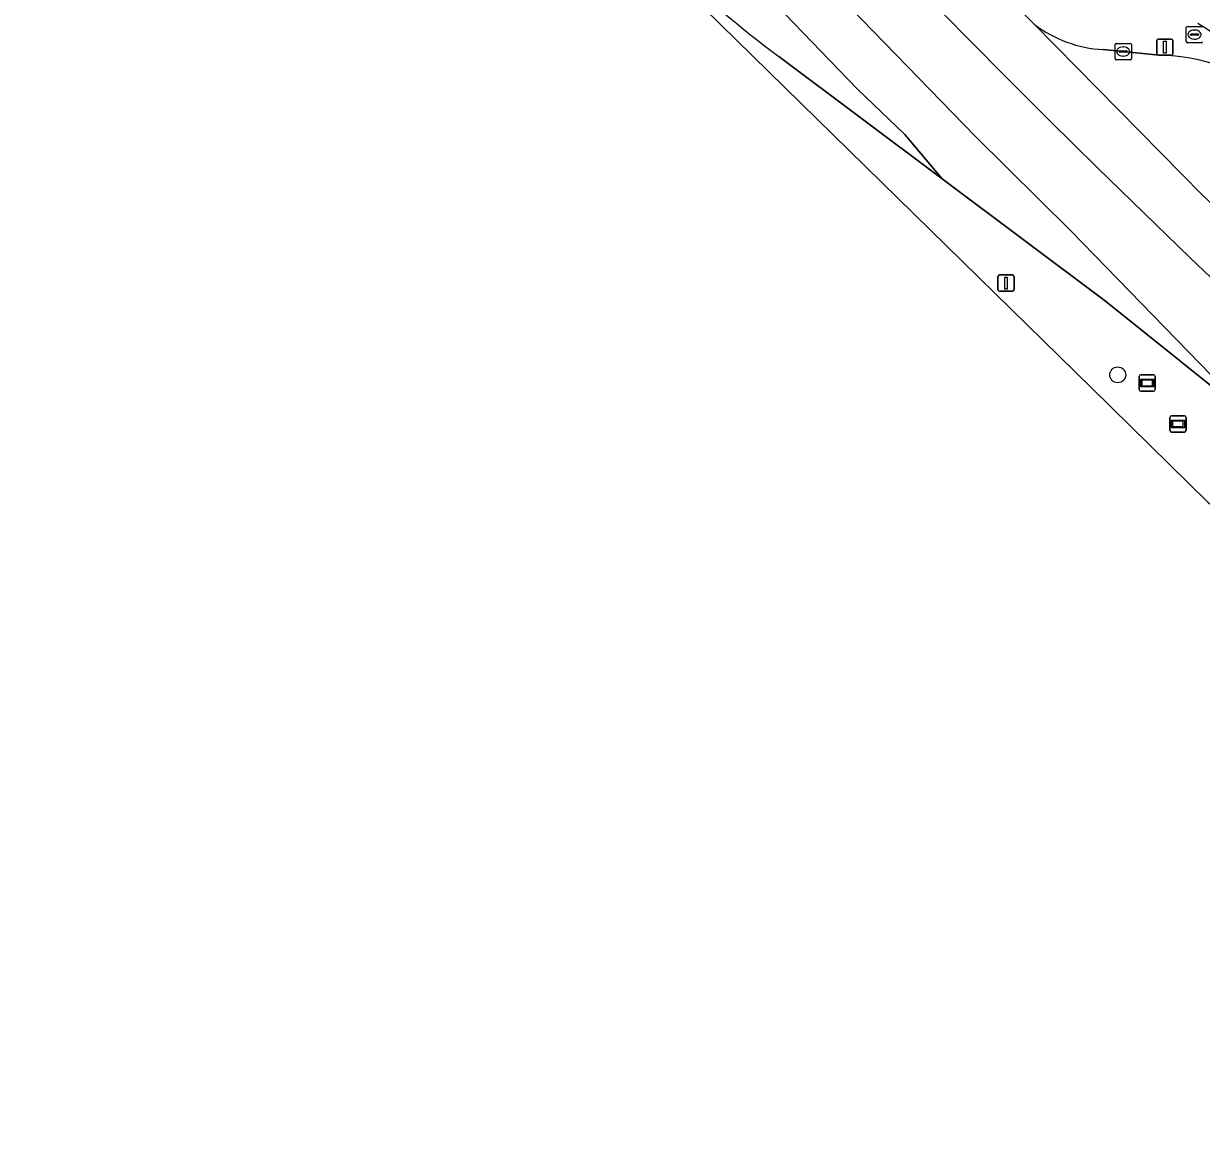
# Model space of a CAD drawing. Extents: x 159674 to 160531, y 382172 to 382904.
# Drawn here: x 159706.1 to 159778.3, y 382366.4 to 382434.8 of the extents above; entities that cross this region are included whole.
import ezdxf

# ---------------------------------------------------------------- set-up
doc = ezdxf.new("R2010")
doc.units = 0
for name, color, linetype in [('IMGEO_Berm_groen', 7, 'Continuous'), ('IMGEO_Boom', 7, 'Continuous'), ('IMGEO_Fietspad_gesloten', 7, 'Continuous'), ('IMGEO_Kolk', 7, 'Continuous'), ('IMGEO_Lichtmast', 7, 'Continuous'), ('IMGEO_Rijbaan_lokaal_open', 7, 'Continuous'), ('IMGEO_Rijbaan_regionaal_gesloten', 7, 'Continuous'), ('IMGEO_Rioolput', 7, 'Continuous'), ('IMGEO_Verkeersbordpaal', 7, 'Continuous'), ('IMGEO_Wegwijzer', 7, 'Continuous')]:
    doc.layers.add(name, color=color, linetype=linetype)

msp = doc.modelspace()

# ---------------------------------------------------------------- linework, layer by layer
at = {"layer": 'IMGEO_Berm_groen'}
for points in [[(159706.101, 382482.046), (159723.624, 382459.462), (159745.82, 382437.702), (159771.584, 382412.442), (159778.718, 382405.449), (159846.283, 382355.928), (159852.48, 382351.742), (159852.824, 382351.491), (159856.066, 382349.132), (159856.448, 382348.854), (159867.477, 382340.828), (159883.947, 382328.846), (159897.318, 382319.118), (159917.523, 382304.468), (159948.714, 382281.88), (159991.934, 382250), (160000, 382244.05), (160023.542, 382226.685)], [(159745.681, 382457.388), (159745.971, 382457.093), (159761.43, 382441.358), (159768.062, 382434.741)], [(159772.273, 382433.195), (159775.701, 382432.862)], [(159804.779, 382391.509), (159781.803, 382410.26), (159772.426, 382417.782), (159762.406, 382425.281), (159752.387, 382432.779)]]:
    msp.add_lwpolyline(points, dxfattribs=at)
for centre, radius, start, end in [((159791.783, 382485.865), 66.107, 222.13522, 233.42057), ((159772.669, 382440.781), 7.596, 232.66711, 267.01312), ((159751.527, 382391.703), 50.615, 49.46283, 58.34921), ((159775.505, 382421.1), 11.763, 49.935, 89.04319)]:
    msp.add_arc(centre, radius, start, end, dxfattribs=at)
at = {"layer": 'IMGEO_Boom'}
msp.add_circle((159773.168, 382413.265), 0.489, dxfattribs=at)
at = {"layer": 'IMGEO_Fietspad_gesloten'}
msp.add_arc((159751.527, 382391.703), 50.615, 49.46283, 58.34921, dxfattribs=at)
at = {"layer": 'IMGEO_Kolk'}
for p, q in [((159773.006, 382432.648), (159773.006, 382433.5)), ((159773.081, 382433.574), (159773.933, 382433.574)), ((159773.265, 382433.068), (159773.265, 382433.08)), ((159773.703, 382433.031), (159773.305, 382433.031)), ((159773.308, 382433.117), (159773.706, 382433.117)), ((159773.494, 382433.354), (159773.519, 382433.354)), ((159773.749, 382433.08), (159773.749, 382433.068)), ((159774.007, 382433.5), (159774.007, 382432.648)), ((159773.933, 382432.574), (159773.081, 382432.574)), ((159773.517, 382432.794), (159773.492, 382432.794))]:
    msp.add_line(p, q, dxfattribs=at)
for points in [[(159773.006, 382432.648), (159773.006, 382433.5)], [(159773.081, 382433.574), (159773.933, 382433.574)], [(159774.007, 382433.5), (159774.007, 382432.648)], [(159773.933, 382432.574), (159773.081, 382432.574)]]:
    msp.add_lwpolyline(points, dxfattribs=at)
for centre, radius, start, end in [((159773.083, 382433.498), 0.0765, 91.55205, 178.44795), ((159773.083, 382433.498), 0.0765, 91.55205, 178.44795), ((159773.305, 382433.077), 0.0403, 85.87752, 175.75265), ((159773.302, 382433.067), 0.0366, 178.93798, 274.71019), ((159773.706, 382433.074), 0.043, 264.86636, 352.45326), ((159773.71, 382433.079), 0.0386, 1.73085, 96.63898), ((159773.931, 382433.498), 0.0765, 1.55205, 88.44795), ((159773.931, 382433.498), 0.0765, 1.55205, 88.44795), ((159773.083, 382432.65), 0.0765, 181.55205, 268.44795), ((159773.083, 382432.65), 0.0765, 181.55205, 268.44795), ((159773.931, 382432.65), 0.0765, 271.55205, 358.44795), ((159773.931, 382432.65), 0.0765, 271.55205, 358.44795)]:
    msp.add_arc(centre, radius, start, end, dxfattribs=at)
for centre, major_axis, ratio, start_param, end_param in [((159773.493, 382433.074), (-0.387, 0.002), 0.722429, 4.712389, 7.853982), ((159773.518, 382433.074), (-0.39, 0.002), 0.717154, 1.570796, 4.712389)]:
    msp.add_ellipse(centre, major_axis=major_axis, ratio=ratio, start_param=start_param, end_param=end_param, dxfattribs=at)
at = {"layer": 'IMGEO_Lichtmast'}
for p, q in [((159765.823, 382418.482), (159765.823, 382419.282)), ((159765.823, 382419.282), (159765.823, 382418.482)), ((159765.923, 382419.382), (159766.713, 382419.382)), ((159766.713, 382419.382), (159765.923, 382419.382)), ((159766.813, 382419.282), (159766.813, 382418.482)), ((159766.813, 382418.482), (159766.813, 382419.282)), ((159766.713, 382418.382), (159765.923, 382418.382)), ((159765.923, 382418.382), (159766.713, 382418.382))]:
    msp.add_line(p, q, dxfattribs=at)
msp.add_lwpolyline([(159766.243, 382419.257), (159766.393, 382419.257), (159766.393, 382418.507), (159766.243, 382418.507), (159766.243, 382419.257)], dxfattribs=at)
for centre, start, end in [((159765.923, 382419.282), 90, 180), ((159765.923, 382419.282), 90, 180), ((159766.713, 382419.282), 0, 90), ((159766.713, 382419.282), 360, 90), ((159765.923, 382418.482), 180, 270), ((159765.923, 382418.482), 180, 270), ((159766.713, 382418.482), 270, 0), ((159766.713, 382418.482), 270, 0)]:
    msp.add_arc(centre, 0.1, start, end, dxfattribs=at)
at = {"layer": 'IMGEO_Rijbaan_lokaal_open'}
for points in [[(159768.062, 382434.741), (159778.376, 382424.268)], [(159775.701, 382432.862), (159772.273, 382433.195)]]:
    msp.add_lwpolyline(points, dxfattribs=at)
for centre, radius, start, end in [((159772.669, 382440.781), 7.596, 232.66711, 267.01312), ((159775.505, 382421.1), 11.763, 49.935, 89.04319)]:
    msp.add_arc(centre, radius, start, end, dxfattribs=at)
at = {"layer": 'IMGEO_Rijbaan_regionaal_gesloten'}
for points in [[(159736.737, 382467.175), (159717.675, 382490.331), (159714.806, 382488.146), (159720.032, 382481.762), (159725.08, 382475.578), (159727.647, 382472.486), (159730.258, 382469.43), (159735.544, 382463.388), (159740.853, 382457.506), (159746.395, 382451.682), (159752.033, 382445.952), (159757.672, 382440.221), (159760.512, 382437.405), (159766.172, 382431.66), (159769.039, 382428.789), (159771.901, 382425.971), (159774.783, 382423.176), (159777.618, 382420.427), (159780.579, 382417.615)], [(159714.806, 382488.146), (159712.388, 382486.305), (159718.394, 382478.808), (159722.183, 382474.327), (159723.692, 382472.542), (159726.655, 382469.038), (159731.786, 382462.969), (159736.998, 382456.805), (159742.392, 382450.934), (159747.787, 382445.064), (159753.333, 382439.337), (159758.879, 382433.61), (159764.424, 382427.883), (159770.292, 382422.083), (159776.048, 382416.172), (159781.803, 382410.26), (159804.779, 382391.509)], [(159780.579, 382417.615), (159777.618, 382420.427), (159774.783, 382423.176), (159771.901, 382425.971), (159769.039, 382428.789), (159766.172, 382431.66), (159760.512, 382437.405), (159757.672, 382440.221), (159752.033, 382445.952), (159746.395, 382451.682), (159740.853, 382457.506), (159735.544, 382463.388), (159730.258, 382469.43), (159727.647, 382472.486), (159725.08, 382475.578), (159720.032, 382481.762), (159714.806, 382488.146)], [(159752.387, 382432.779), (159762.406, 382425.281), (159760.123, 382427.985), (159757.209, 382430.773), (159751.636, 382436.563), (159746.062, 382442.354), (159740.68, 382448.145), (159735.235, 382454.218), (159729.79, 382460.291), (159724.613, 382466.306), (159719.646, 382472.496), (159714.679, 382478.686), (159710.015, 382484.498)], [(159788.576, 382414.983), (159780.982, 382421.82), (159778.376, 382424.268), (159768.062, 382434.741), (159761.43, 382441.358), (159745.971, 382457.093), (159745.681, 382457.388)], [(159751.636, 382436.563), (159757.209, 382430.773), (159760.123, 382427.985), (159762.406, 382425.281), (159772.426, 382417.782), (159781.803, 382410.26), (159776.048, 382416.172), (159770.292, 382422.083), (159764.424, 382427.883), (159758.879, 382433.61), (159753.333, 382439.337)]]:
    msp.add_lwpolyline(points, dxfattribs=at)
msp.add_arc((159791.783, 382485.865), 66.107, 222.13522, 233.42057, dxfattribs=at)
at = {"layer": 'IMGEO_Rioolput'}
for p, q in [((159777.374, 382433.687), (159777.374, 382434.539)), ((159777.449, 382434.613), (159778.301, 382434.613)), ((159777.862, 382434.393), (159777.887, 382434.393)), ((159777.633, 382434.107), (159777.633, 382434.119)), ((159778.071, 382434.07), (159777.673, 382434.07)), ((159777.676, 382434.156), (159778.074, 382434.156)), ((159777.885, 382433.833), (159777.86, 382433.833)), ((159778.117, 382434.119), (159778.117, 382434.107)), ((159778.301, 382433.613), (159777.449, 382433.613))]:
    msp.add_line(p, q, dxfattribs=at)
for points in [[(159777.374, 382433.687), (159777.374, 382434.539)], [(159777.449, 382434.613), (159778.301, 382434.613)], [(159778.301, 382433.613), (159777.449, 382433.613)]]:
    msp.add_lwpolyline(points, dxfattribs=at)
for centre, radius, start, end in [((159777.451, 382434.537), 0.0765, 91.55205, 178.44795), ((159777.451, 382434.537), 0.0765, 91.55205, 178.44795), ((159778.299, 382434.537), 0.0765, 1.55205, 88.44795), ((159778.299, 382434.537), 0.0765, 1.55205, 88.44795), ((159777.451, 382433.689), 0.0765, 181.55205, 268.44795), ((159777.451, 382433.689), 0.0765, 181.55205, 268.44795), ((159777.673, 382434.116), 0.0403, 85.87752, 175.75265), ((159777.67, 382434.106), 0.0366, 178.93798, 274.71019), ((159778.074, 382434.113), 0.043, 264.86636, 352.45326), ((159778.078, 382434.118), 0.0386, 1.73085, 96.63898), ((159778.299, 382433.689), 0.0765, 271.55205, 358.44795), ((159778.299, 382433.689), 0.0765, 271.55205, 358.44795)]:
    msp.add_arc(centre, radius, start, end, dxfattribs=at)
for centre, major_axis, ratio, start_param, end_param in [((159777.861, 382434.113), (-0.387, 0.002), 0.722429, 4.712389, 7.853982), ((159777.886, 382434.113), (-0.39, 0.002), 0.717154, 1.570796, 4.712389)]:
    msp.add_ellipse(centre, major_axis=major_axis, ratio=ratio, start_param=start_param, end_param=end_param, dxfattribs=at)
at = {"layer": 'IMGEO_Verkeersbordpaal'}
for p, q in [((159775.563, 382432.943), (159775.563, 382433.743)), ((159775.563, 382433.743), (159775.563, 382432.943)), ((159775.663, 382433.843), (159776.453, 382433.843)), ((159776.453, 382433.843), (159775.663, 382433.843)), ((159776.553, 382433.743), (159776.553, 382432.943)), ((159776.553, 382432.943), (159776.553, 382433.743)), ((159776.453, 382432.843), (159775.663, 382432.843)), ((159775.663, 382432.843), (159776.453, 382432.843))]:
    msp.add_line(p, q, dxfattribs=at)
msp.add_lwpolyline([(159775.983, 382433.718), (159776.133, 382433.718), (159776.133, 382432.968), (159775.983, 382432.968), (159775.983, 382433.718)], dxfattribs=at)
for centre, start, end in [((159775.663, 382433.743), 90, 180), ((159775.663, 382433.743), 90, 180), ((159776.453, 382433.743), 0, 90), ((159776.453, 382433.743), 360, 90), ((159775.663, 382432.943), 180, 270), ((159775.663, 382432.943), 180, 270), ((159776.453, 382432.943), 270, 0), ((159776.453, 382432.943), 270, 0)]:
    msp.add_arc(centre, 0.1, start, end, dxfattribs=at)
at = {"layer": 'IMGEO_Wegwijzer'}
for p, q in [((159774.482, 382412.364), (159774.482, 382413.164)), ((159774.482, 382413.164), (159774.482, 382412.364)), ((159774.582, 382413.264), (159775.372, 382413.264)), ((159775.372, 382413.264), (159774.582, 382413.264)), ((159775.472, 382413.164), (159775.472, 382412.364)), ((159775.472, 382412.364), (159775.472, 382413.164)), ((159775.372, 382412.264), (159774.582, 382412.264)), ((159774.582, 382412.264), (159775.372, 382412.264)), ((159776.365, 382409.856), (159776.365, 382410.656)), ((159776.365, 382410.656), (159776.365, 382409.856)), ((159776.465, 382410.756), (159777.255, 382410.756)), ((159777.255, 382410.756), (159776.465, 382410.756)), ((159777.355, 382410.656), (159777.355, 382409.856)), ((159777.355, 382409.856), (159777.355, 382410.656)), ((159777.255, 382409.756), (159776.465, 382409.756)), ((159776.465, 382409.756), (159777.255, 382409.756))]:
    msp.add_line(p, q, dxfattribs=at)
for points in [[(159774.583, 382412.996), (159775.371, 382412.996), (159775.371, 382412.532), (159774.583, 382412.532), (159774.583, 382412.996)], [(159774.648, 382412.931), (159774.648, 382412.597), (159775.306, 382412.597), (159775.306, 382412.931), (159774.648, 382412.931)], [(159776.466, 382410.488), (159777.254, 382410.488), (159777.254, 382410.024), (159776.466, 382410.024), (159776.466, 382410.488)], [(159776.531, 382410.423), (159776.531, 382410.089), (159777.189, 382410.089), (159777.189, 382410.423), (159776.531, 382410.423)]]:
    msp.add_lwpolyline(points, dxfattribs=at)
for centre, start, end in [((159774.582, 382413.164), 90, 180), ((159774.582, 382413.164), 90, 180), ((159775.372, 382413.164), 0, 90), ((159775.372, 382413.164), 360, 90), ((159774.582, 382412.364), 180, 270), ((159774.582, 382412.364), 180, 270), ((159775.372, 382412.364), 270, 0), ((159775.372, 382412.364), 270, 0), ((159776.465, 382410.656), 90, 180), ((159776.465, 382410.656), 90, 180), ((159777.255, 382410.656), 0, 90), ((159777.255, 382410.656), 360, 90), ((159776.465, 382409.856), 180, 270), ((159776.465, 382409.856), 180, 270), ((159777.255, 382409.856), 270, 0), ((159777.255, 382409.856), 270, 0)]:
    msp.add_arc(centre, 0.1, start, end, dxfattribs=at)

doc.saveas('drawing.dxf')
